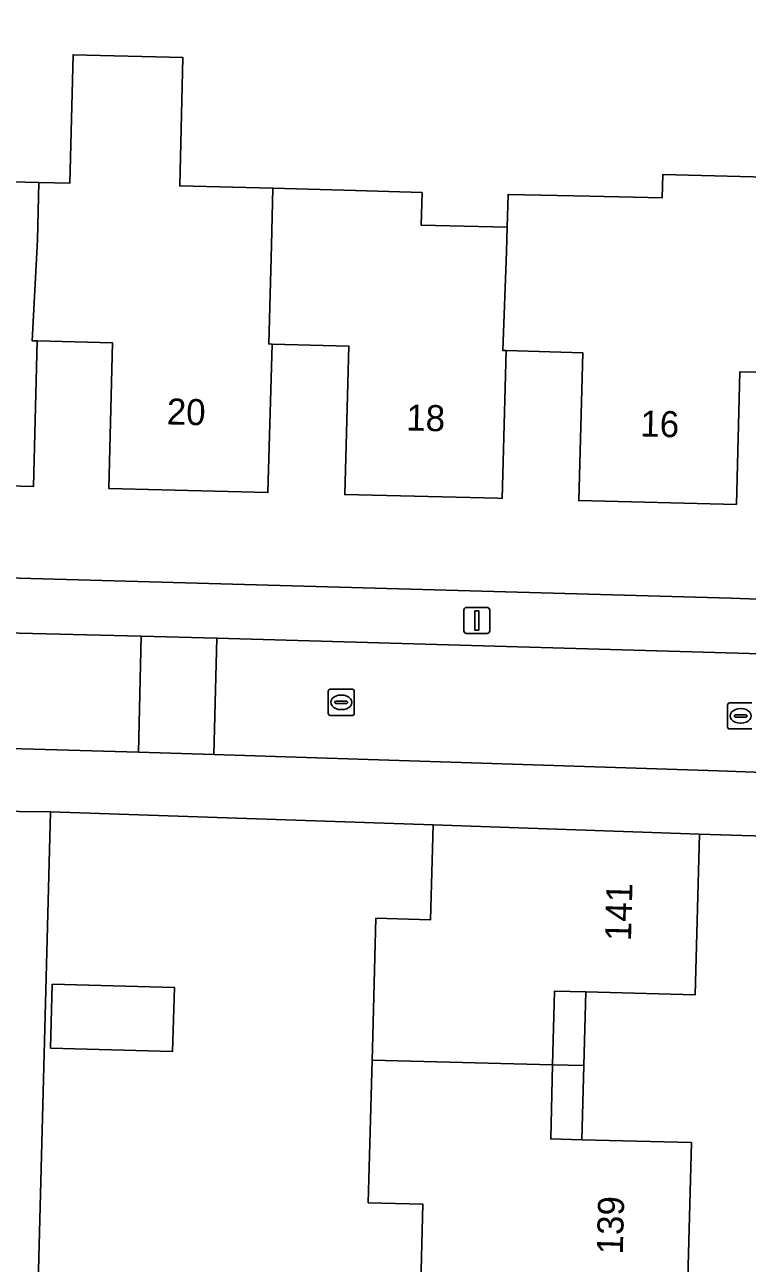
# Model space of a CAD drawing. Extents: x 162082 to 163401, y 388089 to 388636.
# Drawn here: x 162295.76 to 162323.49, y 388373.48 to 388421.05 of the extents above; entities that cross this region are included whole.
import ezdxf

# ---------------------------------------------------------------- set-up
doc = ezdxf.new("R2010")
doc.units = 0
for name, color, linetype in [('IMGEO_Erf', 7, 'Continuous'), ('IMGEO_Kolk', 7, 'Continuous'), ('IMGEO_Lichtmast', 7, 'Continuous'), ('IMGEO_Pand', 7, 'Continuous'), ('IMGEO_Pand_nummerreeks', 7, 'Continuous'), ('IMGEO_Pand_overbouw', 7, 'Continuous'), ('IMGEO_Rijbaan_lokaal_open', 7, 'Continuous'), ('IMGEO_Voetpad_open', 7, 'Continuous')]:
    doc.layers.add(name, color=color, linetype=linetype)

msp = doc.modelspace()

# ---------------------------------------------------------------- linework, layer by layer
at = {"layer": 'IMGEO_Erf'}
for points in [[(162287.643, 388428.151), (162287.33, 388415.23), (162290.47, 388415.14), (162296.3, 388415), (162297.486, 388414.97), (162297.611, 388419.901), (162301.828, 388419.797), (162301.707, 388414.866), (162305.28, 388414.78), (162308.45, 388414.69), (162311.006, 388414.617), (162310.977, 388413.354), (162314.276, 388413.279), (162314.31, 388414.54), (162317.45, 388414.47), (162320.224, 388414.408), (162320.248, 388415.309), (162325.201, 388415.178)], [(162325.004, 388407.681), (162323.204, 388407.728), (162323.07, 388402.63), (162317.02, 388402.78), (162317.18, 388408.45), (162314.24, 388408.54), (162314.08, 388402.86), (162313.92, 388402.87), (162308.04, 388403.01), (162308.2, 388408.71), (162305.25, 388408.79), (162305.09, 388403.086), (162298.99, 388403.24), (162299.12, 388408.84), (162296.23, 388408.91), (162296.09, 388403.316), (162290.05, 388403.47), (162290.22, 388409.16), (162287.17, 388409.25), (162286.981, 388403.548), (162286.865, 388400.044), (162322.87, 388399.024), (162324.944, 388398.956)], [(162310.946, 388372.21), (162311.041, 388375.75), (162308.942, 388375.807), (162309.089, 388381.279), (162309.101, 388381.736), (162309.235, 388386.734), (162311.335, 388386.678), (162311.432, 388390.317), (162296.746, 388390.816), (162296.268, 388372.715)], [(162324.727, 388389.88), (162323.288, 388389.915), (162321.655, 388389.97), (162321.49, 388383.797), (162317.292, 388383.905), (162316.091, 388383.936), (162316.018, 388381.109), (162315.944, 388378.257), (162317.144, 388378.226), (162321.342, 388378.117), (162321.183, 388371.964)]]:
    msp.add_lwpolyline(points, dxfattribs=at)
msp.add_lwpolyline([(162296.746, 388381.742), (162296.812, 388384.202), (162301.501, 388384.076), (162301.435, 388381.617)], close=True, dxfattribs=at)
at = {"layer": 'IMGEO_Kolk'}
for p, q in [((162307.405, 388394.602), (162307.405, 388395.454)), ((162307.48, 388395.528), (162308.332, 388395.528)), ((162307.893, 388395.308), (162307.918, 388395.308)), ((162308.406, 388395.454), (162308.406, 388394.602)), ((162307.664, 388395.022), (162307.664, 388395.034)), ((162308.102, 388394.985), (162307.704, 388394.985)), ((162307.707, 388395.071), (162308.105, 388395.071)), ((162307.916, 388394.748), (162307.891, 388394.748)), ((162308.148, 388395.034), (162308.148, 388395.022)), ((162322.735, 388394.08), (162322.735, 388394.932)), ((162322.81, 388395.006), (162323.662, 388395.006)), ((162323.223, 388394.786), (162323.248, 388394.786)), ((162308.332, 388394.528), (162307.48, 388394.528)), ((162322.994, 388394.5), (162322.994, 388394.512)), ((162323.432, 388394.463), (162323.034, 388394.463)), ((162323.037, 388394.549), (162323.435, 388394.549)), ((162323.478, 388394.512), (162323.478, 388394.5)), ((162323.662, 388394.006), (162322.81, 388394.006)), ((162323.246, 388394.226), (162323.221, 388394.226))]:
    msp.add_line(p, q, dxfattribs=at)
for points in [[(162307.405, 388394.602), (162307.405, 388395.454)], [(162307.48, 388395.528), (162308.332, 388395.528)], [(162308.406, 388395.454), (162308.406, 388394.602)], [(162322.735, 388394.08), (162322.735, 388394.932)], [(162322.81, 388395.006), (162323.662, 388395.006)], [(162308.332, 388394.528), (162307.48, 388394.528)], [(162323.662, 388394.006), (162322.81, 388394.006)]]:
    msp.add_lwpolyline(points, dxfattribs=at)
for centre, radius, start, end in [((162307.482, 388395.452), 0.0765, 91.552, 178.448), ((162307.482, 388395.452), 0.0765, 91.552, 178.448), ((162308.33, 388395.452), 0.0765, 1.552, 88.448), ((162308.33, 388395.452), 0.0765, 1.552, 88.448), ((162307.704, 388395.031), 0.0403, 85.8775, 175.7526), ((162307.701, 388395.021), 0.0366, 178.938, 274.7102), ((162308.105, 388395.028), 0.043, 264.8664, 352.4533), ((162308.109, 388395.033), 0.0386, 1.7309, 96.639), ((162322.812, 388394.93), 0.0765, 91.552, 178.448), ((162322.812, 388394.93), 0.0765, 91.552, 178.448), ((162307.482, 388394.604), 0.0765, 181.552, 268.448), ((162307.482, 388394.604), 0.0765, 181.552, 268.448), ((162308.33, 388394.604), 0.0765, 271.552, 358.448), ((162308.33, 388394.604), 0.0765, 271.552, 358.448), ((162323.034, 388394.509), 0.0403, 85.8775, 175.7526), ((162323.031, 388394.499), 0.0366, 178.938, 274.7102), ((162323.435, 388394.506), 0.043, 264.8664, 352.4533), ((162323.439, 388394.511), 0.0386, 1.7309, 96.639), ((162322.812, 388394.082), 0.0765, 181.552, 268.448), ((162322.812, 388394.082), 0.0765, 181.552, 268.448)]:
    msp.add_arc(centre, radius, start, end, dxfattribs=at)
for centre, major_axis, ratio, start_param, end_param in [((162307.892, 388395.028), (-0.387, 0.002), 0.722429, 4.712389, 7.853982), ((162307.917, 388395.028), (-0.39, 0.002), 0.717154, 1.570796, 4.712389), ((162323.222, 388394.506), (-0.387, 0.002), 0.722429, 4.712389, 7.853982), ((162323.247, 388394.506), (-0.39, 0.002), 0.717154, 1.570796, 4.712389)]:
    msp.add_ellipse(centre, major_axis=major_axis, ratio=ratio, start_param=start_param, end_param=end_param, dxfattribs=at)
at = {"layer": 'IMGEO_Lichtmast'}
for p, q in [((162312.613, 388397.773), (162312.613, 388398.573)), ((162312.613, 388398.573), (162312.613, 388397.773)), ((162312.713, 388398.673), (162313.503, 388398.673)), ((162313.503, 388398.673), (162312.713, 388398.673)), ((162313.603, 388398.573), (162313.603, 388397.773)), ((162313.603, 388397.773), (162313.603, 388398.573)), ((162313.503, 388397.673), (162312.713, 388397.673)), ((162312.713, 388397.673), (162313.503, 388397.673))]:
    msp.add_line(p, q, dxfattribs=at)
msp.add_lwpolyline([(162313.033, 388398.548), (162313.183, 388398.548), (162313.183, 388397.798), (162313.033, 388397.798), (162313.033, 388398.548)], dxfattribs=at)
for centre, start, end in [((162312.713, 388398.573), 90, 180), ((162312.713, 388398.573), 90, 180), ((162313.503, 388398.573), 0, 90), ((162313.503, 388398.573), 360, 90), ((162312.713, 388397.773), 180, 270), ((162312.713, 388397.773), 180, 270), ((162313.503, 388397.773), 270, 0), ((162313.503, 388397.773), 270, 0)]:
    msp.add_arc(centre, 0.1, start, end, dxfattribs=at)
at = {"layer": 'IMGEO_Pand'}
for points in [[(162305.23, 388412.589), (162305.28, 388414.78), (162301.707, 388414.866), (162301.828, 388419.797), (162297.611, 388419.901), (162297.486, 388414.97), (162296.3, 388415), (162296.25, 388412.799), (162296.041, 388408.915), (162296.23, 388408.91), (162299.12, 388408.84), (162298.99, 388403.24), (162305.09, 388403.086), (162305.25, 388408.79), (162305.121, 388408.793)], [(162296.23, 388408.91), (162296.041, 388408.915), (162296.25, 388412.799), (162296.3, 388415), (162290.47, 388415.14), (162287.33, 388415.23), (162287.17, 388409.25), (162290.22, 388409.16), (162290.05, 388403.47), (162296.09, 388403.316)], [(162325.201, 388415.178), (162320.248, 388415.309), (162320.224, 388414.408), (162317.45, 388414.47), (162314.31, 388414.54), (162314.276, 388413.279), (162314.25, 388412.338), (162314.101, 388408.544), (162314.24, 388408.54), (162317.18, 388408.45), (162317.02, 388402.78), (162323.07, 388402.63), (162323.204, 388407.728), (162325.004, 388407.681)], [(162314.25, 388412.338), (162314.276, 388413.279), (162310.977, 388413.354), (162311.006, 388414.617), (162308.45, 388414.69), (162305.28, 388414.78), (162305.23, 388412.589), (162305.121, 388408.793), (162305.25, 388408.79), (162308.2, 388408.71), (162308.04, 388403.01), (162313.92, 388402.87), (162314.08, 388402.86), (162314.24, 388408.54), (162314.101, 388408.544)], [(162321.655, 388389.97), (162311.432, 388390.317), (162311.335, 388386.678), (162309.235, 388386.734), (162309.101, 388381.736), (162309.089, 388381.279), (162316.018, 388381.109), (162316.091, 388383.936), (162317.292, 388383.905), (162321.49, 388383.797)], [(162296.746, 388381.742), (162301.435, 388381.617), (162301.501, 388384.076), (162296.812, 388384.202)], [(162321.342, 388378.117), (162317.144, 388378.226), (162315.944, 388378.257), (162316.018, 388381.109), (162309.089, 388381.279), (162308.942, 388375.807), (162311.041, 388375.75), (162310.946, 388372.21), (162321.183, 388371.964)]]:
    msp.add_lwpolyline(points, close=True, dxfattribs=at)
at = {"layer": 'IMGEO_Pand_overbouw'}
for points in [[(162317.292, 388383.905), (162316.091, 388383.936), (162316.018, 388381.109), (162317.218, 388381.079)], [(162317.218, 388381.079), (162316.018, 388381.109), (162315.944, 388378.257), (162317.144, 388378.226)]]:
    msp.add_lwpolyline(points, close=True, dxfattribs=at)
at = {"layer": 'IMGEO_Rijbaan_lokaal_open'}
for points in [[(162300.231, 388397.566), (162287.185, 388397.891), (162286.815, 388398.348), (162284.925, 388400.688), (162284.394, 388390.548), (162286.938, 388393.289), (162287.125, 388393.491), (162300.121, 388393.114)], [(162300.121, 388393.114), (162303.02, 388393.03), (162303.131, 388397.494), (162300.231, 388397.566)], [(162322.248, 388396.946), (162303.131, 388397.494), (162303.02, 388393.03), (162322.38, 388392.395), (162324.775, 388392.309), (162324.875, 388396.866)]]:
    msp.add_lwpolyline(points, close=True, dxfattribs=at)
at = {"layer": 'IMGEO_Voetpad_open'}
for points in [[(162324.944, 388398.956), (162322.87, 388399.024), (162286.865, 388400.044), (162286.815, 388398.348), (162287.185, 388397.891), (162300.231, 388397.566), (162303.131, 388397.494), (162322.248, 388396.946), (162324.875, 388396.866)], [(162324.775, 388392.309), (162322.38, 388392.395), (162303.02, 388393.03), (162300.121, 388393.114), (162287.125, 388393.491), (162286.938, 388393.289), (162286.847, 388391.062), (162294.332, 388390.848), (162296.746, 388390.816), (162311.432, 388390.317), (162321.655, 388389.97), (162323.288, 388389.915), (162324.727, 388389.88)]]:
    msp.add_lwpolyline(points, close=True, dxfattribs=at)
msp.add_lwpolyline([(162274.738, 388299.666), (162276.659, 388373.258), (162282.346, 388373.091), (162283.855, 388373.048), (162290.369, 388372.882), (162296.268, 388372.715), (162296.746, 388390.816), (162294.332, 388390.848), (162294.211, 388385.803), (162293.903, 388374.131), (162283.893, 388374.397), (162283.941, 388375.937), (162286.434, 388377.492), (162286.712, 388386.006), (162286.847, 388391.062), (162286.938, 388393.289), (162284.394, 388390.548), (162284.037, 388377.998), (162283.239, 388377.625), (162274.2, 388373.179), (162273.985, 388364.716), (162273.918, 388362.117), (162271.94, 388284.429)], dxfattribs=at)

# ---------------------------------------------------------------- texts
at = {"layer": 'IMGEO_Pand_nummerreeks'}
for s, rotation, p in [('20', 358.5561, (162301.2, 388405.705)), ('18', 358.5791, (162310.391, 388405.473)), ('16', 358.5791, (162319.373, 388405.243)), ('141', 88.4647, (162319.024, 388385.848)), ('139', 88.5162, (162318.709, 388373.816))]:
    msp.add_text(s, height=1, rotation=rotation, dxfattribs=at).set_placement(p)

doc.saveas('drawing.dxf')
